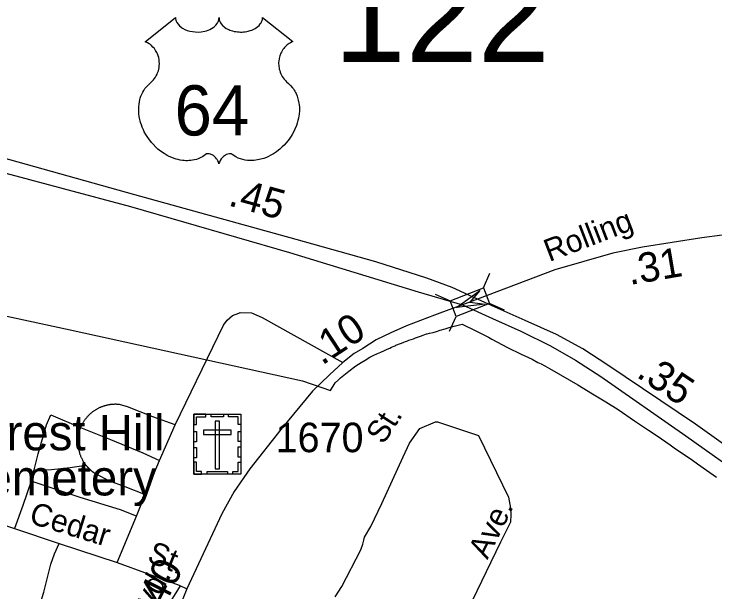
# Model space of a CAD drawing. Extents: x 2220236 to 2384410, y 720751 to 894131.
# Drawn here: x 2306986 to 2309953, y 811622 to 814069 of the extents above; entities that cross this region are included whole.
import ezdxf

# ---------------------------------------------------------------- set-up
doc = ezdxf.new("R2010")
doc.units = 0
doc.layers.add('Default', color=7, linetype='Continuous')

msp = doc.modelspace()

# ---------------------------------------------------------------- linework, layer by layer
at = {"layer": 'Default'}
for p, q in [((2308972.4, 812909), (2309000.3, 812972.1)), ((2308768.3, 812882.5), (2308831.4, 812854.7)), ((2308997.4, 812844.6), (2309060.5, 812816.8)), ((2308829.1, 812725.7), (2308856.9, 812788.8)), ((2307602.6, 812179), (2307667.6, 812330)), ((2307541.4, 812034.4), (2307602.6, 812179)), ((2307058.5, 812091.4), (2307071.6, 812139.5)), ((2307503.9, 811943.5), (2307541.4, 812034.4)), ((2306670.8, 811995.9), (2306988.1, 811890.4)), ((2307422.5, 811746.2), (2307503.9, 811943.5)), ((2306988.1, 811890.4), (2307177.2, 811827.6)), ((2307177.2, 811827.6), (2307422.5, 811746.2)), ((2307422.5, 811746.2), (2307684.5, 811651.2)), ((2307689.3, 811647.5), (2307470.6, 811296.6)), ((2307684.5, 811651.2), (2307718.2, 811635.7))]:
    msp.add_line(p, q, dxfattribs=at)
for points in [[(2307669.8, 814054.1), (2307670.2, 814048.8), (2307671.4, 814042.5), (2307672.4, 814039.2), (2307675.4, 814033), (2307680.3, 814025.6), (2307687.1, 814018.4), (2307694.7, 814012.1), (2307699.9, 814008.8), (2307708.7, 814004.1), (2307718.6, 813999.9), (2307729.7, 813996.7), (2307741, 813994.4), (2307753.4, 813993), (2307765.6, 813992.8), (2307778.8, 813993.8), (2307793.4, 813996.6), (2307800.2, 813998.4), (2307807.7, 814001), (2307814.7, 814003.8), (2307822.4, 814007.9), (2307828.5, 814011.9), (2307833.3, 814015.4), (2307840.2, 814021.9), (2307845.6, 814028.7), (2307847.9, 814032.5), (2307849.9, 814036.1), (2307852.5, 814043.9), (2307853.3, 814047.3), (2307853.8, 814054.4), (2307854.3, 814048.4), (2307854.9, 814044.7), (2307855.9, 814041.1), (2307857.4, 814037.2), (2307860.1, 814031.7), (2307863.2, 814027.2), (2307868.9, 814020.4), (2307872.5, 814017.1), (2307875.7, 814014.4), (2307884.5, 814008.4), (2307894.7, 814003.2), (2307899.7, 814001), (2307904.9, 813999.2), (2307911.4, 813997.2), (2307918.2, 813995.6), (2307924.9, 813994.5), (2307931.7, 813993.5), (2307938.7, 813993), (2307944.4, 813992.8), (2307951.4, 813992.9), (2307957.8, 813993.3), (2307964.4, 813994), (2307971.7, 813995.3), (2307977.6, 813996.5), (2307985.3, 813998.6), (2307992.3, 814001.1), (2307998.4, 814003.8), (2308006.4, 814007.9), (2308012.9, 814012), (2308017.6, 814015.8), (2308023.2, 814020.9), (2308028.5, 814027.1), (2308031.6, 814031.6), (2308033.8, 814036.2), (2308035.9, 814041.1), (2308037.1, 814046.2), (2308037.8, 814050.7), (2308037.9, 814054.6), (2308166.5, 813952.1), (2308163.4, 813951), (2308156.5, 813947.5), (2308150.9, 813944.3), (2308142.1, 813938), (2308138.3, 813934.6), (2308134.5, 813931), (2308131, 813927.2), (2308127.9, 813923.7), (2308124.2, 813918.5), (2308120.8, 813913.3), (2308117.6, 813907.6), (2308115.2, 813902.7), (2308111.2, 813892.4), (2308109.3, 813885.8), (2308108.1, 813880.3), (2308106.6, 813868.8), (2308106.2, 813863.3), (2308106.2, 813857.9), (2308106.5, 813852.2), (2308107, 813846.8), (2308108, 813841.1), (2308108.9, 813836.1), (2308110.5, 813829.9), (2308112.8, 813822.8), (2308115.6, 813815.8), (2308121.5, 813804.7), (2308129.1, 813793.3), (2308134.5, 813786.9), (2308139.8, 813781.4), (2308147.7, 813774.7), (2308152, 813770.9), (2308156.9, 813766), (2308165, 813756.7), (2308168.3, 813752.2), (2308171.6, 813747.3), (2308174.6, 813742.2), (2308177.6, 813736.7), (2308180.1, 813732), (2308184.6, 813720.9), (2308187.9, 813710.2), (2308189.4, 813704.6), (2308191.8, 813692), (2308192.7, 813685.8), (2308193.7, 813673.4), (2308193.7, 813658.6), (2308192.6, 813644.4), (2308189.9, 813627.9), (2308187.7, 813618.1), (2308184.4, 813606.6), (2308181.1, 813596.6), (2308175.2, 813582), (2308170, 813571.3), (2308163.2, 813558.9), (2308158.6, 813551.3), (2308153.2, 813543.3), (2308146.5, 813534), (2308138.6, 813524.1), (2308129.1, 813513.7), (2308121.4, 813506), (2308111.4, 813497.1), (2308105.3, 813492.1), (2308096.6, 813485.5), (2308084.8, 813477.6), (2308073.1, 813470.9), (2308063.2, 813465.8), (2308054.3, 813462), (2308043, 813457.6), (2308024, 813452.4), (2308017.1, 813451), (2308008.9, 813449.7), (2308001.2, 813449), (2307993.7, 813448.5), (2307983.7, 813448.5), (2307973.8, 813449.3), (2307964.3, 813450.7), (2307954.5, 813452.7), (2307944.3, 813455.7), (2307935, 813459.4), (2307925.6, 813464), (2307909.7, 813474.1), (2307905.1, 813476.5), (2307902.5, 813477.2), (2307896.3, 813477.5), (2307890.6, 813476.3), (2307884.6, 813473.9), (2307881.1, 813472), (2307876.3, 813468.9), (2307872.7, 813466), (2307868.3, 813461.8), (2307865.2, 813458.3), (2307862.9, 813455.6), (2307858.4, 813448.5), (2307856.8, 813445.2), (2307855.2, 813440.8), (2307853.7, 813434.5), (2307851.7, 813442.5), (2307849.3, 813447.8), (2307846.6, 813452.4), (2307843.7, 813456.4), (2307839.3, 813461.6), (2307835.2, 813465.5), (2307830.4, 813469.4), (2307825.2, 813472.5), (2307821.1, 813474.7), (2307817.3, 813476.1), (2307812.6, 813477.2), (2307808.8, 813477.6), (2307805.7, 813477.5), (2307801.4, 813476.5), (2307795.6, 813472.3), (2307790.1, 813468.5), (2307784.1, 813464.8), (2307777, 813461), (2307771.7, 813458.6), (2307765.5, 813456.1), (2307758.2, 813453.7), (2307750.3, 813451.6), (2307742.2, 813450), (2307735.1, 813448.9), (2307727.4, 813448.2), (2307720.5, 813448), (2307713.3, 813448.1), (2307706.5, 813448.6), (2307698.7, 813449.3), (2307689, 813450.7), (2307680.9, 813452.6), (2307672.4, 813454.8), (2307663.7, 813457.6), (2307654.3, 813461.1), (2307642.6, 813466.2), (2307634.5, 813470.4), (2307621.7, 813477.8), (2307606.6, 813488.2), (2307595.3, 813497.4), (2307587, 813504.9), (2307574.7, 813517.4), (2307567.6, 813525.5), (2307556.3, 813540.1), (2307549.1, 813550.7), (2307544.4, 813558.4), (2307537.6, 813570.9), (2307533.8, 813578.7), (2307528.9, 813590.1), (2307525.1, 813600.5), (2307521.9, 813610.4), (2307520.2, 813616.7), (2307517.8, 813627.7), (2307516.3, 813635.5), (2307514.9, 813646.2), (2307514.1, 813657.6), (2307513.9, 813668), (2307514.2, 813676.6), (2307515.2, 813686.7), (2307516.9, 813697.5), (2307518.9, 813706.6), (2307520.8, 813713.3), (2307523.5, 813721.3), (2307527.1, 813730.2), (2307531.4, 813738.7), (2307535.4, 813745.8), (2307540.5, 813753.4), (2307545.5, 813759.8), (2307552.1, 813767), (2307558.9, 813773.5), (2307565.2, 813778.6), (2307572.7, 813785.9), (2307576.5, 813790.3), (2307581.2, 813796.5), (2307584.9, 813802.2), (2307587.9, 813807.3), (2307591.8, 813814.8), (2307594.1, 813820.4), (2307597.1, 813829.1), (2307598.6, 813835.1), (2307600.1, 813843), (2307601.1, 813850.3), (2307601.5, 813859.5), (2307601.2, 813867.1), (2307600.3, 813876), (2307598.6, 813884.5), (2307596.6, 813892), (2307593.4, 813900.5), (2307590.5, 813906.7), (2307585.5, 813915.2), (2307580.1, 813923), (2307574.4, 813929.4), (2307568.7, 813935.1), (2307563.2, 813939.3), (2307558, 813943), (2307551.5, 813947), (2307545.2, 813950.1), (2307541.2, 813951.7)], [(2308831.4, 812854.7), (2308972.3, 812909.3), (2308997.8, 812843.4), (2308856.9, 812788.8)], [(2308980.1, 812840.2), (2308859, 812826.1), (2308956.8, 812898.9), (2308915.7, 812848.6)], [(2307746.7, 812374.9), (2307945.8, 812374.9), (2307945.8, 812120.2), (2307746.7, 812120.2)], [(2307746.7, 812331.6), (2307758.1, 812331.6), (2307758.1, 812363.8), (2307798.6, 812363.7), (2307798.6, 812374.9), (2307746.7, 812374.9)], [(2307820.8, 812374.9), (2307872.6, 812374.9), (2307872.6, 812363.5), (2307820.8, 812363.5)], [(2307945.9, 812331.5), (2307934.5, 812331.5), (2307934.5, 812363.7), (2307894, 812363.7), (2307894, 812374.8), (2307945.9, 812374.8)], [(2307855.8, 812345.6), (2307837.1, 812345.6), (2307837.1, 812142.8), (2307855.8, 812142.8)], [(2307746.7, 812257.4), (2307746.7, 812300.7), (2307758.1, 812300.7), (2307758.1, 812257.4)], [(2307787.5, 812306.8), (2307787.5, 812288.1), (2307905.3, 812288.1), (2307905.3, 812306.8)], [(2307934.5, 812258.4), (2307934.5, 812301.7), (2307945.9, 812301.7), (2307945.9, 812258.4)], [(2307746.7, 812190.2), (2307746.7, 812233.5), (2307758.1, 812233.5), (2307758.1, 812190.2)], [(2307934.4, 812192.5), (2307934.4, 812235.8), (2307945.8, 812235.8), (2307945.8, 812192.5)], [(2307779.8, 812120.3), (2307779.8, 812131.8), (2307757.8, 812131.8), (2307757.8, 812172.2), (2307746.7, 812172.2), (2307746.7, 812120.3)], [(2307912.7, 812120.2), (2307912.7, 812131.7), (2307934.7, 812131.7), (2307934.7, 812172.1), (2307945.8, 812172.1), (2307945.8, 812120.2)], [(2307804.2, 812131.7), (2307889, 812131.7), (2307889, 812120.3), (2307804.2, 812120.3)]]:
    msp.add_lwpolyline(points, close=True, dxfattribs=at)
for points in [[(2308947.5, 812861.3), (2308840.2, 812911), (2308732.8, 812951.2), (2308518, 813019.5), (2308180.7, 813113.9), (2307498.1, 813302.8), (2306932.9, 813461.5), (2306666.2, 813531.8)], [(2306662.9, 813476), (2306908.4, 813406.8), (2307478.7, 813253.7), (2308151.6, 813058.7), (2308697.1, 812893.3), (2308884.4, 812837.1)], [(2310743.5, 813249.4), (2310562.3, 813185.2), (2310068.8, 813143.8), (2309897.3, 813122), (2309645.8, 813081.3), (2309520, 813056), (2309275, 812985.4), (2308947.5, 812861.3)], [(2306288.2, 812933.8), (2307224.5, 812732.1), (2308207, 812515.8), (2308326.2, 812475.1), (2308345.5, 812506.8), (2308359, 812519.8), (2308367.5, 812528), (2308403.2, 812556.2), (2308433, 812579), (2308443.5, 812587.1), (2308456, 812594.2), (2308472, 812604.1), (2308491.5, 812616.2), (2308506.5, 812623.8), (2308523.8, 812631.4), (2308538.8, 812637.5), (2308554, 812644.1), (2308566, 812650.6), (2308576, 812653.6), (2308584.2, 812658.4), (2308591, 812661.8), (2308598.8, 812664.6), (2308602.5, 812666.6), (2308606, 812667.7), (2308618.2, 812672.9), (2308626.5, 812675.6), (2308636.2, 812679.8), (2308642.8, 812681.8), (2308648.8, 812683.7), (2308657, 812687.6), (2308667, 812690.8), (2308677.2, 812694.3), (2308685, 812697.8), (2308698.2, 812701.8), (2308705.8, 812705), (2308717.8, 812709.6), (2308731.5, 812714.2), (2308735.2, 812715), (2308745, 812717.1), (2308759.8, 812720.9), (2308774.5, 812725.4), (2308790.2, 812730.6), (2308811, 812736.6), (2308827.5, 812741.5), (2308849, 812747.8), (2308865.2, 812751.3), (2308882.8, 812756.1), (2308943, 812726.2), (2308994.2, 812700.1), (2309008, 812693), (2309075, 812657.7), (2309132, 812629.4), (2309179, 812607.1), (2309203.5, 812593.6), (2309216.5, 812587.7), (2309232.8, 812579), (2309252.2, 812568.2), (2309299.2, 812540.7), (2309372, 812498.4), (2309434.8, 812460.8), (2309490, 812427.1), (2309542.5, 812394), (2309612.2, 812346.2), (2309670.8, 812307.7), (2309708, 812283), (2309762.5, 812244.9), (2309779.8, 812232.7), (2309857.5, 812180.6), (2309879.2, 812165), (2309917.2, 812137.9), (2309958.5, 812108.4)], [(2306288.2, 812933.8), (2307224.5, 812732.1), (2308207, 812515.8), (2308326.2, 812475.1), (2308345.5, 812506.8), (2308359, 812519.8), (2308367.5, 812528), (2308403.2, 812556.2), (2308433, 812579), (2308443.5, 812587.1), (2308456, 812594.2), (2308472, 812604.1), (2308491.5, 812616.2), (2308506.5, 812623.8), (2308523.8, 812631.4), (2308538.8, 812637.5), (2308554, 812644.1), (2308566, 812650.6), (2308576, 812653.6), (2308584.2, 812658.4), (2308591, 812661.8), (2308598.8, 812664.6), (2308602.5, 812666.6), (2308606, 812667.7), (2308618.2, 812672.9), (2308626.5, 812675.6), (2308636.2, 812679.8), (2308642.8, 812681.8), (2308648.8, 812683.7), (2308657, 812687.6), (2308667, 812690.8), (2308677.2, 812694.3), (2308685, 812697.8), (2308698.2, 812701.8), (2308705.8, 812705), (2308717.8, 812709.6), (2308731.5, 812714.2), (2308735.2, 812715), (2308745, 812717.1), (2308759.8, 812720.9), (2308774.5, 812725.4), (2308790.2, 812730.6), (2308811, 812736.6), (2308827.5, 812741.5), (2308849, 812747.8), (2308865.2, 812751.3), (2308882.8, 812756.1), (2308943, 812726.2), (2308994.2, 812700.1), (2309008, 812693), (2309075, 812657.7), (2309132, 812629.4), (2309179, 812607.1), (2309203.5, 812593.6), (2309216.5, 812587.7), (2309232.8, 812579), (2309252.2, 812568.2), (2309299.2, 812540.7), (2309372, 812498.4), (2309434.8, 812460.8), (2309490, 812427.1), (2309542.5, 812394), (2309612.2, 812346.2), (2309670.8, 812307.7), (2309708, 812283), (2309762.5, 812244.9), (2309779.8, 812232.7), (2309857.5, 812180.6), (2309879.2, 812165), (2309917.2, 812137.9), (2309958.5, 812108.4)], [(2308947.5, 812861.3), (2308884.4, 812837.1)], [(2310423.3, 811937.8), (2309869.6, 812332.5), (2309499.7, 812582.6), (2309393.3, 812651.9), (2309281.9, 812712.2), (2309149.1, 812771.1), (2309022.3, 812827.4), (2308947.5, 812861.3)], [(2308884.4, 812837.1), (2308788.7, 812803), (2308765.9, 812794.2), (2308647.5, 812748.6), (2308581.4, 812719), (2308518.5, 812689.4), (2308462.9, 812652.9), (2308425.2, 812632.3), (2308377.5, 812594), (2308321.3, 812540.8), (2308249, 812472.5), (2308115.4, 812309.6), (2307984.1, 812143.2), (2307917.7, 812047.6), (2307865.8, 811952.2), (2307718.2, 811635.7), (2307568.4, 811264.4), (2307392.6, 810822.9)], [(2308884.4, 812837.1), (2309011.4, 812780.5), (2309130.8, 812726.2), (2309256.3, 812664), (2309361.7, 812603.7), (2309469.1, 812534.4), (2309829, 812283.3), (2310362, 811904.6)], [(2307667.6, 812330), (2307873.2, 812751.9), (2307887.8, 812772.3), (2307911.2, 812792.8), (2307937.4, 812803.1), (2307943.6, 812805.1), (2307991.4, 812803.7), (2308035.7, 812784.1), (2308377.5, 812594)], [(2307432, 812415.4), (2307429.2, 812415.7), (2307426.5, 812415.9), (2307423.8, 812416.1), (2307421.1, 812416.3), (2307418.3, 812416.4), (2307415.6, 812416.4), (2307412.9, 812416.4), (2307410.1, 812416.3), (2307407.4, 812416.2), (2307404.7, 812416.1), (2307402, 812415.9), (2307399.2, 812415.7), (2307396.5, 812415.4), (2307393.8, 812415), (2307391.1, 812414.7), (2307388.4, 812414.2), (2307385.7, 812413.8), (2307383, 812413.2), (2307380.3, 812412.7), (2307377.7, 812412.1), (2307375, 812411.4), (2307372.4, 812410.7), (2307369.8, 812410), (2307367.1, 812409.2), (2307364.5, 812408.3), (2307362, 812407.5), (2307359.4, 812406.5), (2307356.8, 812405.6), (2307354.3, 812404.5), (2307351.8, 812403.5), (2307349.3, 812402.4), (2307346.8, 812401.2), (2307344.3, 812400.1), (2307341.9, 812398.8), (2307339.5, 812397.6), (2307337.1, 812396.2), (2307334.7, 812394.9), (2307332.4, 812393.5), (2307330, 812392.1), (2307327.7, 812390.6), (2307325.4, 812389.1), (2307323.2, 812387.5), (2307321, 812385.9), (2307318.8, 812384.3), (2307316.6, 812382.6), (2307314.5, 812380.9), (2307312.4, 812379.2), (2307310.3, 812377.4), (2307308.3, 812375.6), (2307306.2, 812373.7), (2307304.3, 812371.9), (2307302.3, 812370), (2307300.4, 812368), (2307298.5, 812366), (2307296.7, 812364), (2307294.9, 812362), (2307293.1, 812359.9), (2307291.3, 812357.8), (2307289.6, 812355.6), (2307288, 812353.5), (2307286.3, 812351.3), (2307284.7, 812349.1), (2307283.2, 812346.8), (2307281.7, 812344.5), (2307280.2, 812342.2), (2307278.8, 812339.9), (2307277.4, 812337.6), (2307276, 812335.2), (2307274.7, 812332.8), (2307273.4, 812330.4), (2307272.2, 812327.9), (2307271, 812325.5), (2307269.9, 812323), (2307268.8, 812320.5), (2307267.7, 812318)], [(2307667.6, 812330), (2307573.5, 812362.9), (2307467, 812405.2), (2307432, 812415.4)], [(2307071.6, 812139.5), (2307089.1, 812206.7), (2307124.2, 812329.3), (2307141.7, 812371.6), (2307267.7, 812318), (2307394, 812268), (2307531.2, 812211.1), (2307602.6, 812179)], [(2308344.6, 811601.1), (2308373, 811645.2), (2308454.3, 811800), (2308462.1, 811824.5), (2308467, 811841.2), (2308469.6, 811853.3), (2308495.7, 811899.5), (2308542.3, 811997), (2308633.1, 812194.2), (2308659.6, 812251.8), (2308703.9, 812313.8), (2308769.9, 812342.6), (2308777.9, 812342.7), (2308952, 812285), (2309078.2, 812023.5), (2309087.1, 811977), (2309089.3, 811948.2), (2309087.1, 811917.2), (2309045, 811833), (2308421.8, 810541.4)], [(2307267.7, 812318), (2307266.7, 812315.4), (2307265.7, 812312.8), (2307264.8, 812310.2), (2307263.9, 812307.6), (2307263.1, 812305), (2307262.3, 812302.3), (2307261.6, 812299.6), (2307260.9, 812297), (2307260.3, 812294.3), (2307259.7, 812291.6), (2307259.1, 812288.9), (2307258.6, 812286.2), (2307258.1, 812283.4), (2307257.7, 812280.7), (2307257.4, 812278), (2307257, 812275.2), (2307256.8, 812272.5), (2307256.5, 812269.7), (2307256.4, 812267), (2307256.2, 812264.2), (2307256.2, 812261.5), (2307256.1, 812258.7), (2307256.1, 812255.9), (2307256.2, 812253.2), (2307256.3, 812250.4), (2307256.5, 812247.7), (2307256.7, 812244.9), (2307256.9, 812242.2), (2307257.2, 812239.4), (2307257.6, 812236.7), (2307258, 812233.9), (2307258.4, 812231.2), (2307258.9, 812228.5), (2307259.4, 812225.8), (2307260, 812223.1), (2307260.6, 812220.4), (2307261.3, 812217.7), (2307262, 812215), (2307262.8, 812212.4), (2307263.6, 812209.7), (2307264.4, 812207.1), (2307265.3, 812204.5), (2307266.3, 812201.9), (2307267.3, 812199.3), (2307268.3, 812196.8), (2307269.4, 812194.2), (2307270.5, 812191.7), (2307271.7, 812189.2), (2307272.9, 812186.7), (2307274.1, 812184.3), (2307275.4, 812181.8), (2307276.7, 812179.4), (2307278.1, 812177), (2307279.5, 812174.6), (2307281, 812172.3), (2307282.5, 812170), (2307284, 812167.7), (2307285.6, 812165.4), (2307287.2, 812163.2), (2307288.9, 812160.9), (2307290.6, 812158.8)], [(2307071.6, 812139.5), (2307144.6, 812141), (2307223.4, 812148.3), (2307290.6, 812158.8)], [(2307290.6, 812158.8), (2307290.9, 812158.3), (2307291.3, 812157.9), (2307291.6, 812157.4), (2307292, 812157), (2307292.3, 812156.6), (2307292.7, 812156.1), (2307293.1, 812155.7), (2307293.4, 812155.3), (2307293.8, 812154.8), (2307294.2, 812154.4), (2307294.5, 812154), (2307294.9, 812153.6), (2307295.3, 812153.1), (2307295.7, 812152.7), (2307296, 812152.3), (2307296.4, 812151.9), (2307296.8, 812151.4), (2307297.2, 812151), (2307297.5, 812150.6), (2307297.9, 812150.2), (2307298.3, 812149.8), (2307298.7, 812149.4), (2307299.1, 812149), (2307299.5, 812148.5), (2307299.9, 812148.1), (2307300.3, 812147.7), (2307300.7, 812147.3), (2307301, 812146.9), (2307301.4, 812146.5), (2307301.8, 812146.1), (2307302.2, 812145.7), (2307302.6, 812145.3), (2307303, 812144.9), (2307303.4, 812144.5), (2307303.8, 812144.1), (2307304.3, 812143.7), (2307304.7, 812143.3), (2307305.1, 812142.9), (2307305.5, 812142.6), (2307305.9, 812142.2), (2307306.3, 812141.8), (2307306.7, 812141.4), (2307307.1, 812141), (2307307.6, 812140.6), (2307308, 812140.2), (2307308.4, 812139.9), (2307308.8, 812139.5), (2307309.2, 812139.1), (2307309.7, 812138.7), (2307310.1, 812138.4), (2307310.5, 812138), (2307310.9, 812137.6), (2307311.4, 812137.3), (2307311.8, 812136.9), (2307312.2, 812136.5), (2307312.7, 812136.2), (2307313.1, 812135.8), (2307313.5, 812135.4), (2307314, 812135.1), (2307314.4, 812134.7), (2307314.8, 812134.4), (2307315.3, 812134), (2307315.7, 812133.7), (2307316.2, 812133.3), (2307316.6, 812133), (2307317.1, 812132.6), (2307317.5, 812132.3), (2307317.9, 812131.9), (2307318.4, 812131.6), (2307318.8, 812131.2), (2307319.3, 812130.9), (2307319.8, 812130.6), (2307320.2, 812130.2), (2307320.7, 812129.9), (2307321.1, 812129.5), (2307321.6, 812129.2), (2307322, 812128.9), (2307322.5, 812128.6), (2307323, 812128.2), (2307323.4, 812127.9), (2307323.9, 812127.6), (2307324.3, 812127.3), (2307324.8, 812126.9), (2307325.3, 812126.6), (2307325.7, 812126.3), (2307326.2, 812126), (2307326.7, 812125.7), (2307327.2, 812125.4), (2307327.6, 812125), (2307328.1, 812124.7), (2307328.6, 812124.4), (2307329.1, 812124.1), (2307329.5, 812123.8), (2307330, 812123.5), (2307330.5, 812123.2), (2307331, 812122.9), (2307331.4, 812122.6), (2307331.9, 812122.3), (2307332.4, 812122)], [(2307332.4, 812122), (2307332.9, 812121.7), (2307333.4, 812121.5)], [(2307333.4, 812121.5), (2307386.7, 812094.3), (2307455.3, 812068), (2307541.4, 812034.4)], [(2307058.5, 812091.4), (2307023.5, 811987.7), (2306988.1, 811890.4)], [(2307503.9, 811943.5), (2307436.3, 811970.2), (2307265.7, 812021.3), (2307058.5, 812091.4)], [(2307050.9, 811431.1), (2307076.3, 811505.7), (2307111.9, 811620.7), (2307142.7, 811739), (2307157.3, 811782.7), (2307177.2, 811827.6)]]:
    msp.add_lwpolyline(points, dxfattribs=at)

# ---------------------------------------------------------------- texts
for s, height, p in [('122', 410.1, (2308339, 813865.8)), ('64', 212.5, (2307665.6, 813554.8)), ('Forest Hill', 150, (2306720.7, 812221.7)), ('1670', 125, (2308093.4, 812213.7)), ('Cemetery', 150, (2306720.7, 812030.7))]:
    msp.add_text(s, height=height, dxfattribs=at).set_placement(p)
for s, height, rotation, p in [('.45', 125, 344.5372, (2307888.7, 813259.6)), ('Rolling', 95, 21.0135, (2309251.2, 813018.5)), ('.31', 125, 9.6344, (2309591.8, 812921.3)), ('.10', 125, 33.2832, (2308289.6, 812579.3)), ('.35', 125, 326.1012, (2309615.4, 812535.6)), ('St.', 95, 57.1378, (2308549.3, 812242.5)), ('Cedar', 95, 342.9047, (2307045.6, 811914.9)), ('Ave.', 95, 63.6956, (2308989.5, 811756.4)), ('St.', 95, 338.1791, (2307544.8, 811751.8)), ('.40', 125, 63.0284, (2307599.6, 811514.4)), ('Blvd.', 95, 59.546, (2307511.3, 811450.5))]:
    msp.add_text(s, height=height, rotation=rotation, dxfattribs=at).set_placement(p)

doc.saveas('drawing.dxf')
